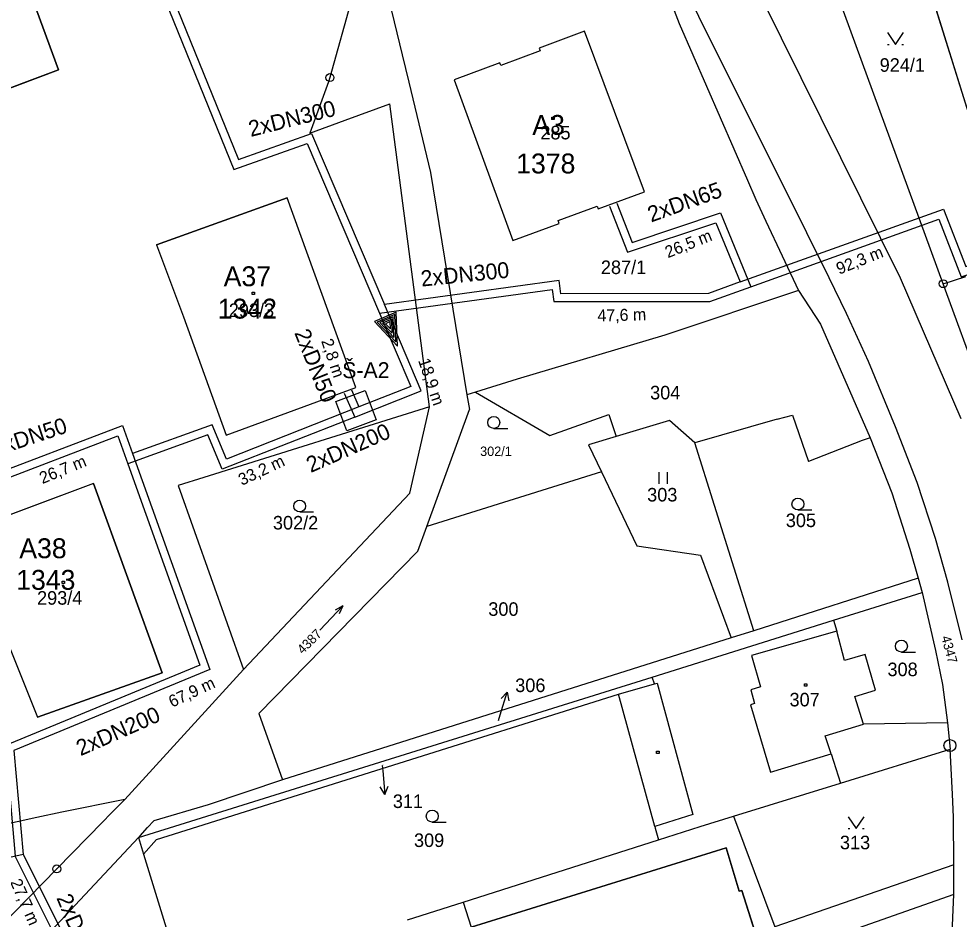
# Model space of a CAD drawing. Extents: x -468021 to -466942, y -1130484 to -1128584.
# Drawn here: x -467492.3 to -467374.2, y -1129387.9 to -1129274.7 of the extents above; entities that cross this region are included whole.
import ezdxf

# ---------------------------------------------------------------- set-up
doc = ezdxf.new("R2010")
doc.units = 0
for name, color, linetype in [('13-Redukce', 7, 'Continuous'), ('14a-Šachty', 7, 'Continuous'), ('21-Označení-odběrného-místa', 7, 'Continuous'), ('22-Odběrná místa-šrafy', 7, 'Continuous'), ('25-Popisná-čísla', 7, 'Continuous'), ('27-delky-vedeni', 7, 'Continuous'), ('DKM', 7, 'Continuous'), ('UT_SKUTEČNOST_staré', 7, 'Continuous')]:
    doc.layers.add(name, color=color, linetype=linetype)

# ---------------------------------------------------------------- blocks, each defined once
blk = doc.blocks.new('SACHTA')
at = {"layer": '14a-Šachty'}
blk.add_lwpolyline([(-0.0000139, 0.0000235), (0.0000256, 0.0000235), (0.0000256, -0.000016), (-0.0000139, -0.000016)], close=True, dxfattribs=at)
blk = doc.blocks.new('REDUKCE')
at = {"layer": '13-Redukce'}
for points in [[(-0.0132, 0.0075), (0.0266, 0.0221), (-0.0132, 0.0371), (-0.0132, 0.0075)], [(-0.0112, 0.0103), (0.0207, 0.0221), (-0.0112, 0.0343), (-0.0112, 0.0103)], [(-0.0092, 0.0131), (0.0149, 0.022), (-0.0092, 0.0313), (-0.0092, 0.0131)], [(-0.0073, 0.0158), (0.0089, 0.0221), (-0.0073, 0.0284), (-0.0073, 0.0158)], [(-0.0052, 0.0191), (0.0031, 0.0223), (-0.0052, 0.0256), (-0.0052, 0.0191)]]:
    blk.add_lwpolyline(points, dxfattribs=at)

msp = doc.modelspace()

# ---------------------------------------------------------------- linework, layer by layer
at = {"layer": '22-Odběrná místa-šrafy'}
for points in [[(-467493.46, -1129264.42), (-467490.8, -1129271.64), (-467488.08, -1129270.8), (-467487.28, -1129272.85), (-467490.03, -1129273.73), (-467487.3, -1129281.13), (-467497.29, -1129284.89)], [(-467367.15, -1129267.17), (-467378.06, -1129270.46), (-467373.03, -1129286.64), (-467362.11, -1129283.38), (-467364.28, -1129276.38), (-467361.48, -1129275.51), (-467362.16, -1129273.36), (-467364.95, -1129274.22), (-467367.15, -1129267.17)], [(-467421.25, -1129276.28), (-467426.96, -1129278.42), (-467426.83, -1129278.78), (-467431.74, -1129280.62), (-467431.87, -1129280.26), (-467437.62, -1129282.42), (-467430.25, -1129302.59), (-467424.43, -1129300.44), (-467424.56, -1129300.08), (-467419.65, -1129298.26), (-467419.52, -1129298.62), (-467413.73, -1129296.48), (-467421.25, -1129276.28)], [(-467471.61, -1129312.17), (-467466.26, -1129327.07), (-467449.96, -1129321.06), (-467458.6, -1129297.24), (-467474.98, -1129303.15), (-467471.61, -1129312.17)], [(-467482.93, -1129333.13), (-467499.28, -1129339.24), (-467489.95, -1129362.49), (-467474.3, -1129356.94), (-467482.93, -1129333.13)], [(-467395.43, -1129402.04), (-467396.85, -1129398.92), (-467401.48, -1129384.26), (-467401.81, -1129384.37), (-467403.46, -1129378.93), (-467435.48, -1129388.88)]]:
    msp.add_lwpolyline(points, dxfattribs=at)
at = {"layer": 'DKM'}
for p, q in [((-467376.2, -1129308.02), (-467394.58, -1129257.78)), ((-467450.04, -1129270.56), (-467453.22, -1129282.12)), ((-467410.92, -1129271.22), (-467409.35, -1129275.33)), ((-467406.51, -1129275.25), (-467408.54, -1129270.95)), ((-467378.06, -1129270.46), (-467373.03, -1129286.64)), ((-467445.83, -1129272.31), (-467444.15, -1129279.28)), ((-467399.18, -1129271.82), (-467381.59, -1129307.3)), ((-467487.3, -1129281.13), (-467490.03, -1129273.73)), ((-467409.35, -1129275.33), (-467400.79, -1129295.01)), ((-467396.12, -1129295.98), (-467406.51, -1129275.25)), ((-467421.25, -1129276.28), (-467426.96, -1129278.42)), ((-467413.73, -1129296.48), (-467421.25, -1129276.28)), ((-467383.19, -1129276.45), (-467382.19, -1129277.95)), ((-467382.19, -1129277.95), (-467381.19, -1129276.45)), ((-467426.96, -1129278.42), (-467426.83, -1129278.78)), ((-467383.19, -1129277.95), (-467382.99, -1129277.95)), ((-467381.39, -1129277.95), (-467381.19, -1129277.95)), ((-467444.15, -1129279.28), (-467443.32, -1129282.71)), ((-467426.83, -1129278.78), (-467431.74, -1129280.62)), ((-467431.87, -1129280.26), (-467437.62, -1129282.42)), ((-467431.74, -1129280.62), (-467431.87, -1129280.26)), ((-467497.29, -1129284.89), (-467487.3, -1129281.13)), ((-467453.22, -1129282.12), (-467453.41, -1129282.65)), ((-467453.41, -1129282.65), (-467455.73, -1129289.09)), ((-467443.32, -1129282.71), (-467440.58, -1129294.06)), ((-467437.62, -1129282.42), (-467430.25, -1129302.59)), ((-467451.32, -1129287.49), (-467445.68, -1129285.43)), ((-467440.72, -1129323.48), (-467445.68, -1129285.43)), ((-467455.73, -1129289.09), (-467451.32, -1129287.49)), ((-467425.37, -1129287.1), (-467425.07, -1129287.1)), ((-467425.37, -1129287.4), (-467425.37, -1129287.1)), ((-467425.07, -1129287.4), (-467425.37, -1129287.4)), ((-467425.07, -1129287.1), (-467425.07, -1129287.4)), ((-467440.58, -1129294.06), (-467436.01, -1129322)), ((-467400.79, -1129295.01), (-467399.73, -1129297.46)), ((-467390.52, -1129307.28), (-467396.12, -1129295.98)), ((-467474.98, -1129303.15), (-467458.6, -1129297.24)), ((-467449.96, -1129321.06), (-467458.6, -1129297.24)), ((-467419.52, -1129298.62), (-467413.73, -1129296.48)), ((-467399.73, -1129297.46), (-467398.46, -1129300.17)), ((-467424.56, -1129300.08), (-467419.65, -1129298.26)), ((-467419.65, -1129298.26), (-467419.52, -1129298.62)), ((-467430.25, -1129302.59), (-467424.43, -1129300.44)), ((-467424.43, -1129300.44), (-467424.56, -1129300.08)), ((-467398.46, -1129300.17), (-467394.38, -1129308.87)), ((-467474.98, -1129303.15), (-467471.61, -1129312.17)), ((-467388.33, -1129311.76), (-467390.52, -1129307.28)), ((-467381.59, -1129307.3), (-467373.98, -1129324.95)), ((-467376.2, -1129308.02), (-467373.35, -1129307.13)), ((-467369.85, -1129325.46), (-467376.2, -1129308.02)), ((-467463, -1129309.1), (-467462.7, -1129309.1)), ((-467463, -1129309.4), (-467463, -1129309.1)), ((-467462.7, -1129309.1), (-467462.7, -1129309.4)), ((-467394.38, -1129308.87), (-467411.16, -1129314.49)), ((-467394.38, -1129308.87), (-467391.63, -1129313.12)), ((-467462.7, -1129309.4), (-467463, -1129309.4)), ((-467471.61, -1129312.17), (-467466.26, -1129327.07)), ((-467385.58, -1129317.82), (-467388.33, -1129311.76)), ((-467391.63, -1129313.12), (-467385.38, -1129327.4)), ((-467411.16, -1129314.49), (-467429.7, -1129320.02)), ((-467382.19, -1129326.01), (-467385.58, -1129317.82)), ((-467466.26, -1129327.07), (-467449.96, -1129321.06)), ((-467429.7, -1129320.02), (-467434.95, -1129321.67)), ((-467434.95, -1129321.67), (-467436.01, -1129322)), ((-467436.01, -1129322), (-467435.71, -1129323.82)), ((-467434.95, -1129321.67), (-467425.62, -1129327.09)), ((-467440.72, -1129323.48), (-467469.05, -1129332.36)), ((-467443.19, -1129334.35), (-467440.72, -1129323.48)), ((-467441.06, -1129338.54), (-467435.71, -1129323.82)), ((-467425.62, -1129327.09), (-467418.2, -1129324.46)), ((-467418.2, -1129324.46), (-467417.29, -1129327.23)), ((-467397.05, -1129325.05), (-467395.14, -1129324.55)), ((-467395.14, -1129324.55), (-467393.13, -1129330.37)), ((-467410.59, -1129325.2), (-467417.29, -1129327.23)), ((-467407.4, -1129328), (-467410.59, -1129325.2)), ((-467397.05, -1129325.05), (-467407.4, -1129328)), ((-467432.64, -1129326.21), (-467430.89, -1129326.21)), ((-467379.46, -1129333.01), (-467382.19, -1129326.01)), ((-467417.29, -1129327.23), (-467420.73, -1129328.27)), ((-467399.97, -1129351.63), (-467407.4, -1129328)), ((-467386.38, -1129327.73), (-467393.13, -1129330.37)), ((-467385.38, -1129327.4), (-467386.38, -1129327.73)), ((-467385.38, -1129327.4), (-467382.66, -1129334.32)), ((-467420.73, -1129328.27), (-467419.11, -1129331.67)), ((-467419.11, -1129331.67), (-467441.06, -1129338.54)), ((-467419.11, -1129331.67), (-467414.68, -1129340.98)), ((-467411.88, -1129333.19), (-467411.88, -1129331.69)), ((-467410.88, -1129331.69), (-467410.88, -1129333.19)), ((-467469.05, -1129332.36), (-467472.3, -1129333.38)), ((-467482.93, -1129333.13), (-467499.28, -1129339.24)), ((-467482.93, -1129333.13), (-467474.3, -1129356.94)), ((-467472.3, -1129333.38), (-467464.09, -1129356.51)), ((-467377.17, -1129340.04), (-467379.46, -1129333.01)), ((-467464.09, -1129356.51), (-467443.19, -1129334.35)), ((-467382.66, -1129334.32), (-467380.4, -1129341.37)), ((-467394.45, -1129336.46), (-467392.7, -1129336.46)), ((-467457.02, -1129336.71), (-467455.27, -1129336.71)), ((-467442.18, -1129341.63), (-467441.06, -1129338.54)), ((-467499.28, -1129339.24), (-467489.95, -1129362.49)), ((-467375.64, -1129345.51), (-467377.17, -1129340.04)), ((-467414.68, -1129340.98), (-467406.7, -1129342.14)), ((-467462.13, -1129362.03), (-467442.18, -1129341.63)), ((-467406.7, -1129342.14), (-467402.83, -1129352.54)), ((-467380.4, -1129341.37), (-467379.36, -1129345.04)), ((-467486.85, -1129345.41), (-467486.55, -1129345.41)), ((-467486.85, -1129345.71), (-467486.85, -1129345.41)), ((-467486.55, -1129345.71), (-467486.85, -1129345.71)), ((-467486.55, -1129345.41), (-467486.55, -1129345.71)), ((-467379.36, -1129345.04), (-467399.97, -1129351.63)), ((-467379.36, -1129345.04), (-467378.85, -1129346.83)), ((-467373.83, -1129352.76), (-467375.64, -1129345.51)), ((-467389.98, -1129350.32), (-467378.85, -1129346.83)), ((-467378.85, -1129346.83), (-467377.17, -1129354.13)), ((-467454.48, -1129351.56), (-467451.58, -1129348.52)), ((-467451.58, -1129348.52), (-467452.56, -1129349.04)), ((-467451.58, -1129348.52), (-467452.05, -1129349.52)), ((-467412.77, -1129357.47), (-467389.98, -1129350.32)), ((-467389.98, -1129350.32), (-467389.58, -1129351.7)), ((-467399.97, -1129351.63), (-467402.83, -1129352.54)), ((-467389.58, -1129351.7), (-467400.27, -1129354.75)), ((-467388.58, -1129355.37), (-467389.58, -1129351.7)), ((-467402.83, -1129352.54), (-467459.16, -1129370.39)), ((-467377.17, -1129354.13), (-467376.3, -1129358.4)), ((-467400.27, -1129354.75), (-467399.16, -1129358.67)), ((-467386.02, -1129354.63), (-467388.58, -1129355.37)), ((-467384.7, -1129359.11), (-467386.02, -1129354.63)), ((-467381.45, -1129354.32), (-467379.7, -1129354.32)), ((-467478.99, -1129372.84), (-467464.09, -1129356.51)), ((-467474.3, -1129356.94), (-467489.95, -1129362.49)), ((-467477.27, -1129377.62), (-467412.77, -1129357.47)), ((-467412.46, -1129358.32), (-467412.77, -1129357.47)), ((-467416.98, -1129359.6), (-467412.46, -1129358.32)), ((-467412.46, -1129358.32), (-467412.12, -1129358.22)), ((-467412.12, -1129358.22), (-467407.65, -1129374.71)), ((-467399.16, -1129358.67), (-467400.36, -1129359.04)), ((-467393.63, -1129358.3), (-467393.33, -1129358.3)), ((-467393.63, -1129358.6), (-467393.63, -1129358.3)), ((-467393.33, -1129358.6), (-467393.63, -1129358.6)), ((-467393.33, -1129358.3), (-467393.33, -1129358.6)), ((-467376.3, -1129358.4), (-467375.67, -1129363.2)), ((-467475.01, -1129377.87), (-467416.98, -1129359.6)), ((-467431.85, -1129362.2), (-467430.95, -1129359.34)), ((-467430.95, -1129359.34), (-467431.73, -1129360.14)), ((-467430.95, -1129359.34), (-467430.77, -1129360.44)), ((-467412.43, -1129376.23), (-467416.98, -1129359.6)), ((-467400.36, -1129359.04), (-467399.91, -1129360.76)), ((-467387.3, -1129359.9), (-467384.7, -1129359.11)), ((-467386.22, -1129363.39), (-467387.3, -1129359.9)), ((-467399.91, -1129360.76), (-467400.39, -1129360.93)), ((-467400.39, -1129360.93), (-467397.87, -1129369.4)), ((-467462.13, -1129362.03), (-467459.16, -1129370.39)), ((-467432.07, -1129362.91), (-467431.85, -1129362.2)), ((-467391.02, -1129364.82), (-467386.22, -1129363.39)), ((-467375.67, -1129363.2), (-467386.22, -1129363.39)), ((-467375.67, -1129363.2), (-467375.34, -1129366.53)), ((-467390.29, -1129367.09), (-467391.02, -1129364.82)), ((-467412.19, -1129366.78), (-467411.89, -1129366.78)), ((-467412.19, -1129367.08), (-467412.19, -1129366.78)), ((-467411.89, -1129367.08), (-467412.19, -1129367.08)), ((-467411.89, -1129366.78), (-467411.89, -1129367.08)), ((-467397.87, -1129369.4), (-467390.29, -1129367.09)), ((-467390.29, -1129367.09), (-467389.1, -1129370.78)), ((-467389.1, -1129370.78), (-467375.34, -1129366.53)), ((-467375.03, -1129372.17), (-467375.34, -1129366.53)), ((-467446.64, -1129368.55), (-467446.58, -1129369.22)), ((-467446.58, -1129369.22), (-467446.32, -1129372.21)), ((-467459.16, -1129370.39), (-467468.51, -1129373.53)), ((-467446.32, -1129372.21), (-467446.9, -1129371.26)), ((-467446.32, -1129372.21), (-467445.91, -1129371.17)), ((-467402.52, -1129374.93), (-467389.1, -1129370.78)), ((-467478.99, -1129372.84), (-467486.88, -1129374.42)), ((-467478.99, -1129372.84), (-467480.77, -1129374.66)), ((-467374.89, -1129375.07), (-467375.03, -1129372.17)), ((-467468.51, -1129373.53), (-467475.34, -1129375.53)), ((-467490.03, -1129375.11), (-467504.7, -1129378.34)), ((-467486.88, -1129374.42), (-467490.03, -1129375.11)), ((-467480.77, -1129374.66), (-467481.74, -1129375.65)), ((-467407.65, -1129374.71), (-467412.43, -1129376.23)), ((-467406.72, -1129376.23), (-467402.52, -1129374.93)), ((-467402.52, -1129374.93), (-467397.36, -1129388.83)), ((-467388.13, -1129375), (-467387.13, -1129376.5)), ((-467387.13, -1129376.5), (-467386.13, -1129375)), ((-467374.87, -1129381.03), (-467374.89, -1129375.07)), ((-467481.74, -1129375.65), (-467487.53, -1129381.56)), ((-467477.07, -1129377.41), (-467476.12, -1129376.38)), ((-467476.12, -1129376.38), (-467475.34, -1129375.53)), ((-467440.38, -1129375.68), (-467438.63, -1129375.68)), ((-467412.43, -1129376.23), (-467412.37, -1129376.44)), ((-467412.37, -1129376.44), (-467411.97, -1129377.91)), ((-467411.97, -1129377.91), (-467406.72, -1129376.23)), ((-467388.13, -1129376.5), (-467387.93, -1129376.5)), ((-467386.33, -1129376.5), (-467386.13, -1129376.5)), ((-467477.27, -1129377.62), (-467488.25, -1129389.4)), ((-467477.27, -1129377.62), (-467477.07, -1129377.41)), ((-467477.27, -1129377.62), (-467476.62, -1129379.73)), ((-467475.01, -1129377.87), (-467476.62, -1129379.73)), ((-467436.48, -1129385.74), (-467411.97, -1129377.91)), ((-467435.48, -1129388.88), (-467403.46, -1129378.93)), ((-467403.46, -1129378.93), (-467401.81, -1129384.37)), ((-467476.62, -1129379.73), (-467471.32, -1129396.97)), ((-467374.87, -1129381.03), (-467397.36, -1129388.83)), ((-467374.86, -1129384.76), (-467374.87, -1129381.03)), ((-467487.53, -1129381.56), (-467494.61, -1129388.79)), ((-467401.81, -1129384.37), (-467401.48, -1129384.26)), ((-467401.48, -1129384.26), (-467396.85, -1129398.92)), ((-467374.86, -1129384.76), (-467396.24, -1129392.29)), ((-467375.24, -1129392.92), (-467374.86, -1129384.76)), ((-467443.48, -1129387.98), (-467436.48, -1129385.74)), ((-467436.48, -1129385.74), (-467435.48, -1129388.88))]:
    msp.add_line(p, q, dxfattribs=at)
for centre, radius in [((-467453.22, -1129282.12), 0.5), ((-467453.22, -1129282.12), 0.01), ((-467376.2, -1129308.02), 0.5), ((-467376.2, -1129308.02), 0.01), ((-467432.64, -1129325.46), 0.75), ((-467457.02, -1129335.96), 0.75), ((-467394.45, -1129335.71), 0.75), ((-467381.45, -1129353.57), 0.75), ((-467375.36, -1129366.06), 0.75), ((-467375.36, -1129366.06), 0.01), ((-467440.38, -1129374.93), 0.75), ((-467487.53, -1129381.56), 0.5), ((-467487.53, -1129381.56), 0.01)]:
    msp.add_circle(centre, radius, dxfattribs=at)
at = {"layer": 'UT_SKUTEČNOST_staré'}
for points in [[(-467486.33, -1129241.78), (-467465.29, -1129293.68), (-467456.09, -1129290.39), (-467446.99, -1129311.74)], [(-467485.02, -1129242.35), (-467464.72, -1129292.42), (-467455.54, -1129289.14), (-467446.37, -1129310.64)], [(-467401.68, -1129307.81), (-467376.16, -1129298.66), (-467373.36, -1129305.88), (-467345.68, -1129296.42), (-467347.24, -1129291.17), (-467324.32, -1129284.65)], [(-467400.36, -1129308.4), (-467376.74, -1129299.93), (-467373.95, -1129307.14), (-467344.45, -1129297.06), (-467345.99, -1129291.86), (-467324.98, -1129285.88)], [(-467418.13, -1129298.26), (-467415.83, -1129304.08), (-467404.74, -1129300.37), (-467401.68, -1129307.81)], [(-467417.2, -1129297.89), (-467415.25, -1129302.83), (-467404.17, -1129299.12), (-467400.36, -1129308.4)], [(-467401.68, -1129307.81), (-467405.66, -1129309.24), (-467424.22, -1129309.28), (-467424.43, -1129307.64), (-467446.37, -1129310.64)], [(-467446.99, -1129311.74), (-467425.29, -1129308.77), (-467425.1, -1129310.28), (-467405.49, -1129310.24), (-467400.36, -1129308.4)], [(-467450.11, -1129324.79), (-467441.75, -1129321.49), (-467446.37, -1129310.64)], [(-467446.99, -1129311.74), (-467443.07, -1129320.94), (-467449.58, -1129323.5)], [(-467451.44, -1129321.76), (-467450.11, -1129324.79)], [(-467450.52, -1129321.36), (-467449.58, -1129323.5)], [(-467449.58, -1129323.5), (-467466.21, -1129330.06), (-467467.99, -1129325.76), (-467478, -1129329.38)], [(-467495.43, -1129337.68), (-467497.11, -1129332.64), (-467479.26, -1129325.86), (-467478, -1129329.38)], [(-467450.11, -1129324.79), (-467466.76, -1129331.35), (-467468.55, -1129327.03), (-467478.61, -1129330.66)], [(-467494.48, -1129337.37), (-467495.86, -1129333.24), (-467479.86, -1129327.15), (-467478.61, -1129330.66)], [(-467478, -1129329.38), (-467468.3, -1129356.52), (-467492.91, -1129366.7), (-467491.74, -1129379.76)], [(-467478.61, -1129330.66), (-467469.56, -1129355.96), (-467493.97, -1129366.06), (-467492.73, -1129379.98)], [(-467491.74, -1129379.76), (-467556.76, -1129394.19), (-467556.52, -1129395.43), (-467561.45, -1129396.56), (-467561.69, -1129395.11), (-467577.33, -1129398.65)], [(-467483.04, -1129403.25), (-467484.98, -1129403.89), (-467488.71, -1129396.13), (-467487.81, -1129389.85), (-467492.73, -1129379.98)], [(-467491.74, -1129379.76), (-467486.77, -1129389.69), (-467487.67, -1129395.98), (-467484.46, -1129402.66), (-467482.14, -1129401.89)]]:
    msp.add_lwpolyline(points, dxfattribs=at)

# ---------------------------------------------------------------- block references
at = {"layer": '13-Redukce', "xscale": 100.00000000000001, "yscale": 99.99999999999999, "rotation": -67.0857743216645}
msp.add_blockref('REDUKCE', (-467447.79, -1129314.27), dxfattribs=at)
at = {"layer": '14a-Šachty', "xscale": 99999.99999999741, "yscale": 100000, "rotation": 20.69619445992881}
msp.add_blockref('SACHTA', (-467450.36, -1129324.53), dxfattribs=at)

# ---------------------------------------------------------------- texts
at = {"layer": '14a-Šachty'}
msp.add_text('Š-A2', height=2, dxfattribs=at).set_placement((-467451.68, -1129319.89))
at = {"layer": '21-Označení-odběrného-místa'}
for s, p in [('A3', (-467427.8, -1129289.32)), ('A37', (-467466.56, -1129308.34)), ('A38', (-467492.23, -1129342.52))]:
    msp.add_text(s, height=2.5, dxfattribs=at).set_placement(p)
at = {"layer": '25-Popisná-čísla'}
for s, p in [('1378', (-467429.83, -1129294.17)), ('1342', (-467467.31, -1129312.41)), ('1343', (-467492.62, -1129346.49))]:
    msp.add_text(s, height=2.5, dxfattribs=at).set_placement(p)
at = {"layer": '27-delky-vedeni'}
for s, rotation, p in [('26,5 m', 21.8301, (-467410.78, -1129304.83)), ('92,3 m', 21.8301, (-467389.27, -1129306.9)), ('47,6 m', 1.5261, (-467419.61, -1129312.78)), ('2,8 m', 288.7856, (-467454.34, -1129315.22)), ('18,9 m', 288.7856, (-467442.16, -1129317.67)), ('26,7 m', 22.2612, (-467489.33, -1129333.21)), ('33,2 m', 25.0804, (-467464.29, -1129333.43)), ('67,9 m', 25.0804, (-467473.04, -1129361.31)), ('27,7 m', 293.7233, (-467493.42, -1129383.2))]:
    msp.add_text(s, height=1.5, rotation=rotation, dxfattribs=at).set_placement(p)
at = {"layer": 'DKM'}
for s, height, p in [('924/1', 1.7, (-467384.18, -1129281.39)), ('285', 1.7, (-467426.79, -1129289.89)), ('287/1', 1.7, (-467419.19, -1129306.81)), ('293/3', 1.7, (-467465.92, -1129312.21)), ('304', 1.7, (-467413.01, -1129322.56)), ('302/1', 1.19, (-467434.36, -1129329.68)), ('303', 1.7, (-467413.38, -1129335.39)), ('302/2', 1.7, (-467460.38, -1129338.91)), ('305', 1.7, (-467395.97, -1129338.61)), ('293/4', 1.7, (-467490, -1129348.36)), ('300', 1.7, (-467433.33, -1129349.76)), ('308', 1.7, (-467383.2, -1129357.34)), ('306', 1.7, (-467429.95, -1129359.34)), ('307', 1.7, (-467395.5, -1129361.14)), ('306', 0.1, (-467432.07, -1129362.91)), ('311', 0.1, (-467446.64, -1129368.55)), ('311', 1.7, (-467445.32, -1129373.91)), ('309', 1.7, (-467442.66, -1129378.81)), ('313', 1.7, (-467389.17, -1129379.09))]:
    msp.add_text(s, height=height, dxfattribs=at).set_placement(p)
for s, rotation, p in [('4387', 44.8964, (-467456.64, -1129354.65)), ('4347', 285.1465, (-467376.46, -1129352.43))]:
    msp.add_text(s, height=1.19, rotation=rotation, dxfattribs=at).set_placement(p)
at = {"layer": 'UT_SKUTEČNOST_staré'}
for s, rotation, p in [('2xDN300', 14.0131, (-467463.16, -1129289.58)), ('2xDN65', 19.9158, (-467412.88, -1129300.34)), ('2xDN300', 5.8815, (-467441.71, -1129308.39)), ('2xDN50', 291.7577, (-467457.72, -1129314.19)), ('2xDN50', 18.3076, (-467495.22, -1129329.72)), ('2xDN200', 23.8165, (-467455.63, -1129331.82)), ('2xDN200', 23.8165, (-467484.53, -1129367.41)), ('2xDN200', 292.3294, (-467487.6, -1129385.19))]:
    msp.add_text(s, height=2, rotation=rotation, dxfattribs=at).set_placement(p)

doc.saveas('drawing.dxf')
